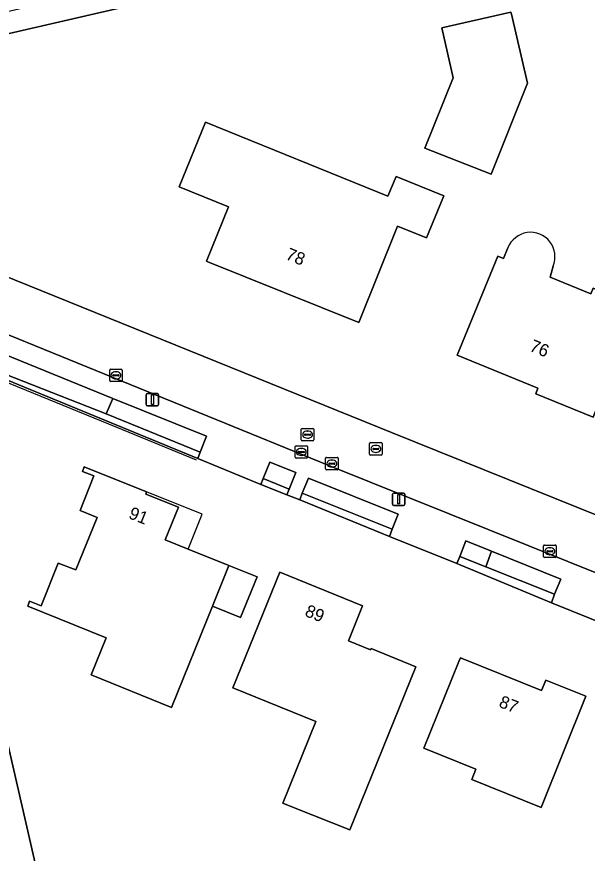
# Model space of a CAD drawing. Extents: x 156412 to 157779, y 382335 to 383768.
# Drawn here: x 156663.9 to 156709.7, y 383000.2 to 383067.3 of the extents above; entities that cross this region are included whole.
import ezdxf

# ---------------------------------------------------------------- set-up
doc = ezdxf.new("R2010")
doc.units = 0
for name, color, linetype in [('IMGEO_Brandkraan', 7, 'Continuous'), ('IMGEO_Erf', 7, 'Continuous'), ('IMGEO_Groenvoorziening', 7, 'Continuous'), ('IMGEO_Hek', 7, 'Continuous'), ('IMGEO_Kolk', 7, 'Continuous'), ('IMGEO_Lichtmast', 7, 'Continuous'), ('IMGEO_Pand', 7, 'Continuous'), ('IMGEO_Pand_nummerreeks', 7, 'Continuous'), ('IMGEO_Pand_overbouw', 7, 'Continuous'), ('IMGEO_Rijbaan_lokaal_open', 7, 'Continuous'), ('IMGEO_Rioolput', 7, 'Continuous'), ('IMGEO_Voetpad_halfverhard', 7, 'Continuous'), ('IMGEO_Voetpad_open', 7, 'Continuous')]:
    doc.layers.add(name, color=color, linetype=linetype)

msp = doc.modelspace()

# ---------------------------------------------------------------- linework, layer by layer
at = {"layer": 'IMGEO_Brandkraan'}
for p, q in [((156692.271, 383032.223), (156692.271, 383033.075)), ((156692.346, 383033.149), (156693.198, 383033.149)), ((156692.759, 383032.929), (156692.784, 383032.929)), ((156693.272, 383033.075), (156693.272, 383032.223)), ((156693.198, 383032.149), (156692.346, 383032.149)), ((156692.53, 383032.643), (156692.53, 383032.655)), ((156692.968, 383032.606), (156692.57, 383032.606)), ((156692.573, 383032.692), (156692.971, 383032.692)), ((156692.782, 383032.369), (156692.757, 383032.369)), ((156693.014, 383032.655), (156693.014, 383032.643))]:
    msp.add_line(p, q, dxfattribs=at)
for points in [[(156692.271, 383032.223), (156692.271, 383033.075)], [(156692.346, 383033.149), (156693.198, 383033.149)], [(156693.272, 383033.075), (156693.272, 383032.223)], [(156693.198, 383032.149), (156692.346, 383032.149)]]:
    msp.add_lwpolyline(points, dxfattribs=at)
for centre, radius, start, end in [((156692.348, 383033.073), 0.0765, 91.55205, 178.44795), ((156692.348, 383033.073), 0.0765, 91.55205, 178.44795), ((156693.196, 383033.073), 0.0765, 1.55205, 88.44795), ((156693.196, 383033.073), 0.0765, 1.55205, 88.44795), ((156692.348, 383032.225), 0.0765, 181.55205, 268.44795), ((156692.348, 383032.225), 0.0765, 181.55205, 268.44795), ((156692.57, 383032.652), 0.0403, 85.87752, 175.75265), ((156692.567, 383032.642), 0.0366, 178.93798, 274.71019), ((156692.971, 383032.649), 0.043, 264.86636, 352.45326), ((156692.975, 383032.654), 0.0386, 1.73085, 96.63898), ((156693.196, 383032.225), 0.0765, 271.55205, 358.44795), ((156693.196, 383032.225), 0.0765, 271.55205, 358.44795)]:
    msp.add_arc(centre, radius, start, end, dxfattribs=at)
for centre, major_axis, ratio, start_param, end_param in [((156692.758, 383032.649), (-0.387, 0.002), 0.722429, 4.712389, 7.853982), ((156692.783, 383032.649), (-0.39, 0.002), 0.717154, 1.570796, 4.712389)]:
    msp.add_ellipse(centre, major_axis=major_axis, ratio=ratio, start_param=start_param, end_param=end_param, dxfattribs=at)
at = {"layer": 'IMGEO_Erf'}
for points in [[(156794.644, 383096.091), (156702.248, 383074.98), (156650.985, 383063.152), (156651.041, 383062.913), (156653.965, 383050.401), (156654.02, 383050.165), (156694.029, 383033.976), (156735.088, 383017.425), (156762.167, 383009.62), (156764.546, 383008.977), (156780.193, 383004.665), (156793.034, 383001.23), (156805.108, 383066.327)], [(156707.009, 383047.318), (156706.776, 383046.422), (156710.041, 383045.098), (156710.224, 383045.549), (156713.632, 383044.174), (156713.674, 383044.276), (156713.868, 383044.198), (156710.226, 383035.19), (156705.61, 383037.069), (156705.776, 383037.52), (156699.3, 383040.169), (156702.553, 383048.126), (156703.016, 383047.936), (156703.356, 383048.791)], [(156714.643, 383017.162), (156706.878, 383020.301), (156699.278, 383023.439), (156693.856, 383025.621), (156686.659, 383028.545), (156685.624, 383028.948), (156683.537, 383029.78), (156678.474, 383031.865), (156655.761, 383041.218)], [(156662.329, 383012.702), (156669.262, 382982.597), (156669.34, 382982.26), (156665.247, 382981.316), (156665.858, 382978.665), (156669.952, 382979.602), (156689.13, 382983.992), (156690.369, 382978.399), (156695.698, 382979.636), (156694.435, 382985.109), (156702.818, 382987.041), (156704.072, 382981.573), (156707.889, 382982.438), (156725.856, 382986.585)]]:
    msp.add_lwpolyline(points, dxfattribs=at)
for points in [[(156702.019, 383054.701), (156696.71, 383056.789), (156698.974, 383062.447), (156698.06, 383066.446), (156703.613, 383067.714), (156703.653, 383067.543), (156704.948, 383061.996)], [(156691.39, 383042.786), (156679.284, 383047.677), (156679.163, 383047.726), (156680.924, 383052.092), (156676.987, 383053.691), (156679.09, 383058.866), (156693.743, 383052.924), (156694.398, 383054.508), (156698.216, 383052.97), (156696.838, 383049.589), (156694.514, 383050.536)], [(156679.645, 383020.034), (156676.35, 383011.881), (156669.914, 383014.496), (156671.116, 383017.474), (156664.811, 383020.027), (156664.964, 383020.411), (156665.893, 383020.042), (156667.265, 383023.486), (156668.673, 383022.927), (156670.383, 383027.138), (156669.018, 383027.698), (156670.132, 383030.474), (156669.205, 383030.84), (156669.342, 383031.209), (156674.355, 383029.195), (156674.291, 383029.025), (156676.922, 383027.964), (156675.845, 383025.353), (156677.699, 383024.606), (156680.962, 383023.292), (156683.226, 383022.38), (156681.913, 383019.121)], [(156690.676, 383002.056), (156686.28, 383003.814), (156685.296, 383004.213), (156687.945, 383010.761), (156681.275, 383013.473), (156685.057, 383022.746), (156691.709, 383020.05), (156690.565, 383017.235), (156692.349, 383016.514), (156692.393, 383016.621), (156695.991, 383015.149)], [(156700.469, 383006.112), (156700.803, 383006.933), (156696.623, 383008.623), (156699.436, 383015.585), (156699.557, 383015.866), (156706.084, 383013.247), (156706.421, 383014.085), (156709.625, 383012.795), (156706.032, 383003.871)]]:
    msp.add_lwpolyline(points, close=True, dxfattribs=at)
for centre, radius, start, end in [((156705.244, 383047.988), 2.051, 99.16202, 156.9479), ((156705.215, 383048.103), 1.933, 37.53941, 98.87935), ((156705.121, 383048.066), 2.031, 338.39801, 36.74922)]:
    msp.add_arc(centre, radius, start, end, dxfattribs=at)
at = {"layer": 'IMGEO_Groenvoorziening'}
for points in [[(156671.113, 383035.456), (156660.862, 383039.476), (156655.669, 383041.618), (156655.761, 383041.218), (156678.474, 383031.865), (156678.668, 383032.375)], [(156671.643, 383036.684), (156671.113, 383035.456), (156678.668, 383032.375), (156679.163, 383033.677)], [(156686.353, 383030.742), (156684.251, 383031.572), (156683.734, 383030.274), (156685.817, 383029.424)], [(156683.734, 383030.274), (156683.537, 383029.78), (156685.624, 383028.948), (156685.817, 383029.424)], [(156686.858, 383029.08), (156686.659, 383028.545), (156693.856, 383025.621), (156694.087, 383026.193)], [(156702.05, 383024.436), (156699.996, 383025.254), (156699.505, 383024.013), (156701.602, 383023.183)], [(156701.602, 383023.183), (156699.505, 383024.013), (156699.278, 383023.439), (156706.878, 383020.301), (156707.126, 383020.973)], [(156662.329, 383012.702), (156658.2, 383011.895), (156660.941, 383000), (156665.247, 382981.316), (156669.34, 382982.26), (156669.262, 382982.597)]]:
    msp.add_lwpolyline(points, close=True, dxfattribs=at)
at = {"layer": 'IMGEO_Hek'}
for points in [[(156656.741, 383040.612), (156671.878, 383034.408)], [(156671.878, 383034.408), (156678.337, 383031.771)]]:
    msp.add_lwpolyline(points, dxfattribs=at)
at = {"layer": 'IMGEO_Kolk'}
for p, q in [((156671.396, 383038.127), (156671.396, 383038.979)), ((156671.471, 383039.053), (156672.323, 383039.053)), ((156671.884, 383038.833), (156671.909, 383038.833)), ((156672.397, 383038.979), (156672.397, 383038.127)), ((156671.655, 383038.547), (156671.655, 383038.559)), ((156672.093, 383038.51), (156671.695, 383038.51)), ((156671.698, 383038.596), (156672.096, 383038.596)), ((156671.907, 383038.273), (156671.882, 383038.273)), ((156672.139, 383038.559), (156672.139, 383038.547)), ((156672.323, 383038.053), (156671.471, 383038.053)), ((156688.737, 383031.042), (156688.737, 383031.894)), ((156688.812, 383031.968), (156689.664, 383031.968)), ((156688.996, 383031.462), (156688.996, 383031.474)), ((156689.434, 383031.425), (156689.036, 383031.425)), ((156689.039, 383031.511), (156689.437, 383031.511)), ((156689.225, 383031.748), (156689.25, 383031.748)), ((156689.48, 383031.474), (156689.48, 383031.462)), ((156689.738, 383031.894), (156689.738, 383031.042)), ((156689.664, 383030.968), (156688.812, 383030.968)), ((156689.248, 383031.188), (156689.223, 383031.188)), ((156706.241, 383024.005), (156706.241, 383024.857)), ((156706.316, 383024.931), (156707.168, 383024.931)), ((156706.729, 383024.711), (156706.754, 383024.711)), ((156707.242, 383024.857), (156707.242, 383024.005)), ((156706.5, 383024.425), (156706.5, 383024.437)), ((156706.938, 383024.388), (156706.54, 383024.388)), ((156706.543, 383024.474), (156706.941, 383024.474)), ((156706.752, 383024.151), (156706.727, 383024.151)), ((156706.984, 383024.437), (156706.984, 383024.425)), ((156707.168, 383023.931), (156706.316, 383023.931))]:
    msp.add_line(p, q, dxfattribs=at)
for points in [[(156671.396, 383038.127), (156671.396, 383038.979)], [(156671.471, 383039.053), (156672.323, 383039.053)], [(156672.397, 383038.979), (156672.397, 383038.127)], [(156672.323, 383038.053), (156671.471, 383038.053)], [(156688.737, 383031.042), (156688.737, 383031.894)], [(156688.812, 383031.968), (156689.664, 383031.968)], [(156689.738, 383031.894), (156689.738, 383031.042)], [(156689.664, 383030.968), (156688.812, 383030.968)], [(156706.241, 383024.005), (156706.241, 383024.857)], [(156706.316, 383024.931), (156707.168, 383024.931)], [(156707.242, 383024.857), (156707.242, 383024.005)], [(156707.168, 383023.931), (156706.316, 383023.931)]]:
    msp.add_lwpolyline(points, dxfattribs=at)
for centre, radius, start, end in [((156671.473, 383038.977), 0.0765, 91.55205, 178.44795), ((156671.473, 383038.977), 0.0765, 91.55205, 178.44795), ((156672.321, 383038.977), 0.0765, 1.55205, 88.44795), ((156672.321, 383038.977), 0.0765, 1.55205, 88.44795), ((156671.473, 383038.129), 0.0765, 181.55205, 268.44795), ((156671.473, 383038.129), 0.0765, 181.55205, 268.44795), ((156671.695, 383038.556), 0.0403, 85.87752, 175.75265), ((156671.692, 383038.546), 0.0366, 178.93798, 274.71019), ((156672.096, 383038.553), 0.043, 264.86636, 352.45326), ((156672.1, 383038.558), 0.0386, 1.73085, 96.63898), ((156672.321, 383038.129), 0.0765, 271.55205, 358.44795), ((156672.321, 383038.129), 0.0765, 271.55205, 358.44795), ((156688.814, 383031.892), 0.0765, 91.55205, 178.44795), ((156688.814, 383031.892), 0.0765, 91.55205, 178.44795), ((156689.036, 383031.471), 0.0403, 85.87752, 175.75265), ((156689.033, 383031.461), 0.0366, 178.93798, 274.71019), ((156689.437, 383031.468), 0.043, 264.86636, 352.45326), ((156689.441, 383031.473), 0.0386, 1.73085, 96.63898), ((156689.662, 383031.892), 0.0765, 1.55205, 88.44795), ((156689.662, 383031.892), 0.0765, 1.55205, 88.44795), ((156688.814, 383031.044), 0.0765, 181.55205, 268.44795), ((156688.814, 383031.044), 0.0765, 181.55205, 268.44795), ((156689.662, 383031.044), 0.0765, 271.55205, 358.44795), ((156689.662, 383031.044), 0.0765, 271.55205, 358.44795), ((156706.318, 383024.855), 0.0765, 91.55205, 178.44795), ((156706.318, 383024.855), 0.0765, 91.55205, 178.44795), ((156707.166, 383024.855), 0.0765, 1.55205, 88.44795), ((156707.166, 383024.855), 0.0765, 1.55205, 88.44795), ((156706.318, 383024.007), 0.0765, 181.55205, 268.44795), ((156706.318, 383024.007), 0.0765, 181.55205, 268.44795), ((156706.54, 383024.434), 0.0403, 85.87752, 175.75265), ((156706.537, 383024.424), 0.0366, 178.93798, 274.71019), ((156706.941, 383024.431), 0.043, 264.86636, 352.45326), ((156706.945, 383024.436), 0.0386, 1.73085, 96.63898), ((156707.166, 383024.007), 0.0765, 271.55205, 358.44795), ((156707.166, 383024.007), 0.0765, 271.55205, 358.44795)]:
    msp.add_arc(centre, radius, start, end, dxfattribs=at)
for centre, major_axis, ratio, start_param, end_param in [((156671.883, 383038.553), (-0.387, 0.002), 0.722429, 4.712389, 7.853982), ((156671.908, 383038.553), (-0.39, 0.002), 0.717154, 1.570796, 4.712389), ((156689.224, 383031.468), (-0.387, 0.002), 0.722429, 4.712389, 7.853982), ((156689.249, 383031.468), (-0.39, 0.002), 0.717154, 1.570796, 4.712389), ((156706.728, 383024.431), (-0.387, 0.002), 0.722429, 4.712389, 7.853982), ((156706.753, 383024.431), (-0.39, 0.002), 0.717154, 1.570796, 4.712389)]:
    msp.add_ellipse(centre, major_axis=major_axis, ratio=ratio, start_param=start_param, end_param=end_param, dxfattribs=at)
at = {"layer": 'IMGEO_Lichtmast'}
for p, q in [((156674.333, 383036.199), (156674.333, 383036.999)), ((156674.333, 383036.999), (156674.333, 383036.199)), ((156674.433, 383037.099), (156675.223, 383037.099)), ((156675.223, 383037.099), (156674.433, 383037.099)), ((156675.323, 383036.999), (156675.323, 383036.199)), ((156675.323, 383036.199), (156675.323, 383036.999)), ((156675.223, 383036.099), (156674.433, 383036.099)), ((156674.433, 383036.099), (156675.223, 383036.099)), ((156694.108, 383028.204), (156694.108, 383029.004)), ((156694.108, 383029.004), (156694.108, 383028.204)), ((156694.208, 383029.104), (156694.998, 383029.104)), ((156694.998, 383029.104), (156694.208, 383029.104)), ((156695.098, 383029.004), (156695.098, 383028.204)), ((156695.098, 383028.204), (156695.098, 383029.004)), ((156694.998, 383028.104), (156694.208, 383028.104)), ((156694.208, 383028.104), (156694.998, 383028.104))]:
    msp.add_line(p, q, dxfattribs=at)
for points in [[(156674.753, 383036.974), (156674.903, 383036.974), (156674.903, 383036.224), (156674.753, 383036.224), (156674.753, 383036.974)], [(156694.528, 383028.979), (156694.678, 383028.979), (156694.678, 383028.229), (156694.528, 383028.229), (156694.528, 383028.979)]]:
    msp.add_lwpolyline(points, dxfattribs=at)
for centre, start, end in [((156674.433, 383036.999), 90, 180), ((156674.433, 383036.999), 90, 180), ((156675.223, 383036.999), 0, 90), ((156675.223, 383036.999), 360, 90), ((156674.433, 383036.199), 180, 270), ((156674.433, 383036.199), 180, 270), ((156675.223, 383036.199), 270, 0), ((156675.223, 383036.199), 270, 0), ((156694.208, 383029.004), 90, 180), ((156694.208, 383029.004), 90, 180), ((156694.998, 383029.004), 0, 90), ((156694.998, 383029.004), 360, 90), ((156694.208, 383028.204), 180, 270), ((156694.208, 383028.204), 180, 270), ((156694.998, 383028.204), 270, 0), ((156694.998, 383028.204), 270, 0)]:
    msp.add_arc(centre, 0.1, start, end, dxfattribs=at)
at = {"layer": 'IMGEO_Pand'}
for points in [[(156702.019, 383054.701), (156704.948, 383061.996), (156703.653, 383067.543), (156703.613, 383067.714), (156698.06, 383066.446), (156698.974, 383062.447), (156696.71, 383056.789)], [(156679.284, 383047.677), (156691.39, 383042.786), (156694.514, 383050.536), (156696.838, 383049.589), (156698.216, 383052.97), (156694.398, 383054.508), (156693.743, 383052.924), (156679.09, 383058.866), (156676.987, 383053.691), (156680.924, 383052.092), (156679.163, 383047.726)], [(156680.962, 383023.292), (156677.699, 383024.606), (156675.845, 383025.353), (156676.922, 383027.964), (156674.291, 383029.025), (156674.355, 383029.195), (156669.342, 383031.209), (156669.205, 383030.84), (156670.132, 383030.474), (156669.018, 383027.698), (156670.383, 383027.138), (156668.673, 383022.927), (156667.265, 383023.486), (156665.893, 383020.042), (156664.964, 383020.411), (156664.811, 383020.027), (156671.116, 383017.474), (156669.914, 383014.496), (156676.35, 383011.881), (156679.645, 383020.034)], [(156680.962, 383023.292), (156679.645, 383020.034), (156681.913, 383019.121), (156683.226, 383022.38)], [(156692.349, 383016.514), (156690.565, 383017.235), (156691.709, 383020.05), (156685.057, 383022.746), (156681.275, 383013.473), (156687.945, 383010.761), (156685.296, 383004.213), (156686.28, 383003.814), (156690.676, 383002.056), (156695.991, 383015.149), (156692.393, 383016.621)], [(156706.421, 383014.085), (156706.084, 383013.247), (156699.557, 383015.866), (156699.436, 383015.585), (156696.623, 383008.623), (156700.803, 383006.933), (156700.469, 383006.112), (156706.032, 383003.871), (156709.625, 383012.795)]]:
    msp.add_lwpolyline(points, close=True, dxfattribs=at)
msp.add_lwpolyline([(156703.356, 383048.791), (156703.016, 383047.936), (156702.553, 383048.126), (156699.3, 383040.169), (156705.776, 383037.52), (156705.61, 383037.069), (156710.226, 383035.19), (156713.868, 383044.198), (156713.674, 383044.276), (156713.632, 383044.174), (156710.224, 383045.549), (156710.041, 383045.098), (156706.776, 383046.422), (156707.009, 383047.318)], dxfattribs=at)
for centre, radius, start, end in [((156705.244, 383047.988), 2.051, 99.16202, 156.9479), ((156705.215, 383048.103), 1.933, 37.53941, 98.87935), ((156705.121, 383048.066), 2.031, 338.39801, 36.74922)]:
    msp.add_arc(centre, radius, start, end, dxfattribs=at)
at = {"layer": 'IMGEO_Pand_overbouw'}
msp.add_lwpolyline([(156674.355, 383029.195), (156674.291, 383029.025), (156676.922, 383027.964), (156675.845, 383025.353), (156677.699, 383024.606), (156678.814, 383027.396)], close=True, dxfattribs=at)
at = {"layer": 'IMGEO_Rijbaan_lokaal_open'}
msp.add_lwpolyline([(156807.482, 382997.049), (156801.112, 382998.951), (156797.441, 383000), (156796.468, 383000.278), (156794.66, 383000.795), (156793.034, 383001.23), (156780.193, 383004.665), (156764.546, 383008.977), (156762.167, 383009.62), (156735.088, 383017.425), (156694.029, 383033.976), (156654.02, 383050.165), (156648.989, 383052.201), (156649.969, 383047.802), (156650.109, 383047.168), (156689.001, 383031.323), (156733.896, 383013.266), (156757.494, 383006.379)], dxfattribs=at)
at = {"layer": 'IMGEO_Rioolput'}
for p, q in [((156686.783, 383033.366), (156686.783, 383034.218)), ((156686.858, 383034.292), (156687.71, 383034.292)), ((156687.271, 383034.072), (156687.296, 383034.072)), ((156687.784, 383034.218), (156687.784, 383033.366)), ((156687.042, 383033.786), (156687.042, 383033.798)), ((156687.48, 383033.749), (156687.082, 383033.749)), ((156687.085, 383033.835), (156687.483, 383033.835)), ((156687.294, 383033.512), (156687.269, 383033.512)), ((156687.526, 383033.798), (156687.526, 383033.786)), ((156686.285, 383031.975), (156686.285, 383032.827)), ((156686.36, 383032.901), (156687.212, 383032.901)), ((156687.71, 383033.292), (156686.858, 383033.292)), ((156687.286, 383032.827), (156687.286, 383031.975)), ((156686.544, 383032.395), (156686.544, 383032.407)), ((156686.982, 383032.358), (156686.584, 383032.358)), ((156686.587, 383032.444), (156686.985, 383032.444)), ((156686.796, 383032.121), (156686.771, 383032.121)), ((156686.773, 383032.681), (156686.798, 383032.681)), ((156687.028, 383032.407), (156687.028, 383032.395)), ((156687.212, 383031.901), (156686.36, 383031.901))]:
    msp.add_line(p, q, dxfattribs=at)
for points in [[(156686.783, 383033.366), (156686.783, 383034.218)], [(156686.858, 383034.292), (156687.71, 383034.292)], [(156687.784, 383034.218), (156687.784, 383033.366)], [(156686.285, 383031.975), (156686.285, 383032.827)], [(156686.36, 383032.901), (156687.212, 383032.901)], [(156687.71, 383033.292), (156686.858, 383033.292)], [(156687.286, 383032.827), (156687.286, 383031.975)], [(156687.212, 383031.901), (156686.36, 383031.901)]]:
    msp.add_lwpolyline(points, dxfattribs=at)
for centre, radius, start, end in [((156686.86, 383034.216), 0.0765, 91.55205, 178.44795), ((156686.86, 383034.216), 0.0765, 91.55205, 178.44795), ((156687.708, 383034.216), 0.0765, 1.55205, 88.44795), ((156687.708, 383034.216), 0.0765, 1.55205, 88.44795), ((156687.082, 383033.795), 0.0403, 85.87752, 175.75265), ((156687.079, 383033.785), 0.0366, 178.93798, 274.71019), ((156687.483, 383033.792), 0.043, 264.86636, 352.45326), ((156687.487, 383033.797), 0.0386, 1.73085, 96.63898), ((156686.362, 383032.825), 0.0765, 91.55205, 178.44795), ((156686.362, 383032.825), 0.0765, 91.55205, 178.44795), ((156686.86, 383033.368), 0.0765, 181.55205, 268.44795), ((156686.86, 383033.368), 0.0765, 181.55205, 268.44795), ((156687.21, 383032.825), 0.0765, 1.55205, 88.44795), ((156687.21, 383032.825), 0.0765, 1.55205, 88.44795), ((156687.708, 383033.368), 0.0765, 271.55205, 358.44795), ((156687.708, 383033.368), 0.0765, 271.55205, 358.44795), ((156686.584, 383032.404), 0.0403, 85.87752, 175.75265), ((156686.581, 383032.394), 0.0366, 178.93798, 274.71019), ((156686.985, 383032.401), 0.043, 264.86636, 352.45326), ((156686.989, 383032.406), 0.0386, 1.73085, 96.63898), ((156686.362, 383031.977), 0.0765, 181.55205, 268.44795), ((156686.362, 383031.977), 0.0765, 181.55205, 268.44795), ((156687.21, 383031.977), 0.0765, 271.55205, 358.44795), ((156687.21, 383031.977), 0.0765, 271.55205, 358.44795)]:
    msp.add_arc(centre, radius, start, end, dxfattribs=at)
for centre, major_axis, ratio, start_param, end_param in [((156687.27, 383033.792), (-0.387, 0.002), 0.722429, 4.712389, 7.853982), ((156687.295, 383033.792), (-0.39, 0.002), 0.717154, 1.570796, 4.712389), ((156686.772, 383032.401), (-0.387, 0.002), 0.722429, 4.712389, 7.853982), ((156686.797, 383032.401), (-0.39, 0.002), 0.717154, 1.570796, 4.712389)]:
    msp.add_ellipse(centre, major_axis=major_axis, ratio=ratio, start_param=start_param, end_param=end_param, dxfattribs=at)
at = {"layer": 'IMGEO_Voetpad_halfverhard'}
for points in [[(156686.858, 383029.08), (156694.087, 383026.193), (156694.556, 383027.414), (156687.36, 383030.285)], [(156702.05, 383024.436), (156701.602, 383023.183), (156707.126, 383020.973), (156707.624, 383022.193)]]:
    msp.add_lwpolyline(points, close=True, dxfattribs=at)
at = {"layer": 'IMGEO_Voetpad_open'}
for points in [[(156702.248, 383074.98), (156794.644, 383096.091), (156794.235, 383098.006), (156701.856, 383076.667), (156646.397, 383063.893), (156646.777, 383062.181), (156650.985, 383063.152)], [(156661.453, 383040.839), (156660.862, 383039.476), (156671.113, 383035.456), (156671.643, 383036.684)]]:
    msp.add_lwpolyline(points, close=True, dxfattribs=at)
for points in [[(156733.896, 383013.266), (156689.001, 383031.323), (156650.109, 383047.168)], [(156661.453, 383040.839), (156671.643, 383036.684), (156679.163, 383033.677), (156678.668, 383032.375), (156678.474, 383031.865), (156683.537, 383029.78), (156683.734, 383030.274), (156684.251, 383031.572), (156686.353, 383030.742), (156685.817, 383029.424), (156685.624, 383028.948), (156686.659, 383028.545), (156686.858, 383029.08), (156687.36, 383030.285), (156694.556, 383027.414), (156694.087, 383026.193), (156693.856, 383025.621), (156699.278, 383023.439), (156699.505, 383024.013), (156699.996, 383025.254), (156702.05, 383024.436), (156707.624, 383022.193), (156707.126, 383020.973), (156706.878, 383020.301), (156714.643, 383017.162)]]:
    msp.add_lwpolyline(points, dxfattribs=at)

# ---------------------------------------------------------------- texts
at = {"layer": 'IMGEO_Pand_nummerreeks'}
for s, rotation, p in [('78', 338.00012, (156685.457, 383047.901)), ('76', 337.75304, (156705.041, 383040.543)), ('91', 337.91248, (156672.847, 383027.11)), ('89', 337.74059, (156686.997, 383019.265)), ('87', 338.13593, (156702.574, 383011.961))]:
    msp.add_text(s, height=1, rotation=rotation, dxfattribs=at).set_placement(p)

doc.saveas('drawing.dxf')
